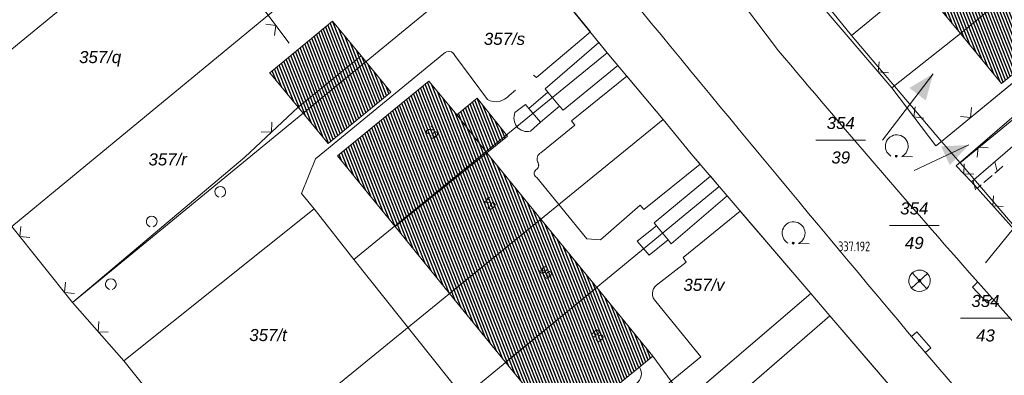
# Model space of a CAD drawing. Header units: metres. Extents: x 345144 to 348639, y 5629211 to 5635235.
# Tile 844 of 1056: x 347460 to 347529, y 5630667 to 5630692. Entities that reach past the tile are written whole.
import ezdxf
from ezdxf.enums import TextEntityAlignment as Align

# ---------------------------------------------------------------- set-up
doc = ezdxf.new("R2010")
doc.units = ezdxf.units.M
doc.header["$MEASUREMENT"] = 0
for name, color, linetype in [('028 Geländeform', 7, 'Continuous'), ('065-066 Ver_Entsorgung', 7, 'Continuous'), ('065-066 Ver_Entsorgung Ausg.', 7, 'Continuous'), ('081-083 Topographie', 7, 'Continuous'), ('AX Flurstück', 7, 'Continuous'), ('AX Gebäude', 7, 'Continuous'), ('Definitionslinie', 7, 'Continuous'), ('MG Präsentationsobjekt - Linie', 7, 'Continuous'), ('Präsentationsobjekt -Text (punktförmig)', 7, 'Continuous')]:
    doc.layers.add(name, color=color, linetype=linetype)
doc.styles.add('ARIAL', font='arial.ttf', dxfattribs={"height": 1})
doc.styles.add('ARIALIT', font='ariali.ttf', dxfattribs={"height": 1})
doc.styles.add('DIN-6776-IT', font='txt', dxfattribs={"height": 1})
pattern_1 = [(111.5294117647, (0, 0), (-0.186045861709, -0.07339575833), [])]

# ---------------------------------------------------------------- blocks, each defined once
blk = doc.blocks.new('alk_3504_nrw')
at = {"color": 134, "lineweight": 5, "true_color": 0x00b2b2, "flags": 128}
for points in [[(-0.729333, -0.684), (-0.707333, -0.707333), (0.707333, 0.707333)], [(-0.707333, 0.707333), (0.707333, -0.707333)]]:
    blk.add_lwpolyline(points, dxfattribs=at)
at = {"color": 134, "lineweight": 5, "true_color": 0x00b2b2}
for start, end in [(90, -90), (-90, 90)]:
    blk.add_arc((0, 0), 1, start, end, dxfattribs=at)
blk = doc.blocks.new('alk_043x_nrw')
h = blk.add_hatch(color=7)
edge = h.paths.add_edge_path(flags=0)
edge.add_arc((0, 0), 1, 180, 360, ccw=False)
edge.add_arc((0, 0), 1, 0, 180, ccw=False)
blk = doc.blocks.new('alk_7100_nrwx2')
at = {"true_color": 0x2e2e2e}
h = blk.add_hatch(color=250, dxfattribs=at)
edge = h.paths.add_edge_path(flags=0)
edge.add_arc((0.024073, -0.597267), 0.057254, 180, 360, ccw=False)
edge.add_arc((0.024073, -0.597267), 0.057255, 0, 180, ccw=False)
at = {"color": 250, "lineweight": 5, "true_color": 0x2e2e2e, "flags": 128}
blk.add_lwpolyline([(0.349382, -0.597267), (1, -0.597267)], dxfattribs=at)
at = {"color": 250, "lineweight": 5, "true_color": 0x2e2e2e}
for centre, radius, start, end in [((0.024073, 0.012362), 0.690995, -61.91481688, -118.08518312), ((0.024073, -0.597267), 0.057255, 0, 180), ((0.024073, -0.597267), 0.057254, 180, 0)]:
    blk.add_arc(centre, radius, start, end, dxfattribs=at)
blk = doc.blocks.new('swc_strasseneinlauf')
at = {"color": 7, "lineweight": 5, "flags": 128}
blk.add_lwpolyline([(-1, 0), (-1, -0.666667), (1, -0.666667), (1, 0)], dxfattribs=at)

msp = doc.modelspace()

# ---------------------------------------------------------------- hatches: boundary and pattern name
at = {"layer": 'AX Gebäude', "true_color": 0x4f4f4f}
h = msp.add_hatch(dxfattribs=at)
h.set_pattern_fill('_USER', color=251, scale=0.2, angle=111.52941176, style=0, pattern_type=0)
h.set_pattern_definition(pattern_1)
h.paths.add_polyline_path([(347522.716, 5630694.321), (347527.803, 5630698.519), (347529.382, 5630696.617), (347530.771, 5630694.84), (347525.709, 5630690.682)], flags=0)
h = msp.add_hatch(dxfattribs=at)
h.set_pattern_fill('_USER', color=251, scale=0.2, angle=111.52941176, style=0, pattern_type=0)
h.set_pattern_definition(pattern_1)
h.paths.add_polyline_path([(347531.008, 5630697.972), (347535.307, 5630692.694), (347528.589, 5630687.203), (347525.709, 5630690.682), (347530.771, 5630694.84), (347529.382, 5630696.617)], flags=0)
h = msp.add_hatch(dxfattribs=at)
h.set_pattern_fill('_USER', color=251, scale=0.2, angle=111.52941176, style=0, pattern_type=0)
h.set_pattern_definition(pattern_1)
h.paths.add_polyline_path([(347479.45, 5630685.547), (347477.477, 5630687.933), (347481.845, 5630691.553), (347483.858, 5630689.13)], flags=0)
h = msp.add_hatch(dxfattribs=at)
h.set_pattern_fill('_USER', color=251, scale=0.2, angle=111.52941176, style=0, pattern_type=0)
h.set_pattern_definition(pattern_1)
h.paths.add_polyline_path([(347479.45, 5630685.547), (347483.858, 5630689.13), (347485.926, 5630686.595), (347481.548, 5630683)], flags=0)
h = msp.add_hatch(dxfattribs=at)
h.set_pattern_fill('_USER', color=251, scale=0.2, angle=111.52941176, style=0, pattern_type=0)
h.set_pattern_definition(pattern_1)
h.paths.add_polyline_path([(347486.233, 5630677.215), (347482.214, 5630682.152), (347488.589, 5630687.357), (347490.535, 5630685.006), (347492.629, 5630682.36)], flags=0)
h = msp.add_hatch(dxfattribs=at)
h.set_pattern_fill('_USER', color=251, scale=0.2, angle=111.52941176, style=0, pattern_type=0)
h.set_pattern_definition(pattern_1)
h.paths.add_polyline_path([(347491.963, 5630686.169), (347494.067, 5630683.512), (347492.629, 5630682.36), (347490.535, 5630685.006)], flags=0)
h = msp.add_hatch(dxfattribs=at)
h.set_pattern_fill('_USER', color=251, scale=0.2, angle=111.52941176, style=0, pattern_type=0)
h.set_pattern_definition(pattern_1)
h.paths.add_polyline_path([(347486.233, 5630677.215), (347492.629, 5630682.36), (347496.412, 5630677.726), (347490.035, 5630672.524)], flags=0)
h = msp.add_hatch(dxfattribs=at)
h.set_pattern_fill('_USER', color=251, scale=0.2, angle=111.52941176, style=0, pattern_type=0)
h.set_pattern_definition(pattern_1)
h.paths.add_polyline_path([(347490.035, 5630672.524), (347496.412, 5630677.726), (347500.322, 5630672.939), (347493.941, 5630667.728)], flags=0)
h = msp.add_hatch(dxfattribs=at)
h.set_pattern_fill('_USER', color=251, scale=0.2, angle=111.52941176, style=0, pattern_type=0)
h.set_pattern_definition(pattern_1)
h.paths.add_polyline_path([(347493.941, 5630667.728), (347500.322, 5630672.939), (347504.24, 5630668.149), (347497.859, 5630662.933)], flags=0)
at = {"layer": 'MG Präsentationsobjekt - Linie', "true_color": 0x5e5e5e}
for points in [[(347523.293781, 5630686.006721), (347522.149787, 5630686.881294), (347523.815, 5630687.874)], [(347524.972987, 5630681.489632), (347524.365289, 5630682.795122), (347526.301, 5630682.902)]]:
    msp.add_hatch(color=251, dxfattribs=at).paths.add_polyline_path(points, flags=0)

# ---------------------------------------------------------------- linework, layer by layer
at = {"layer": '081-083 Topographie', "color": 7, "linetype": 'Continuous', "lineweight": 5, "flags": 128}
for points in [[(347464.77, 5630708.426), (347465.797, 5630707.165), (347465.797, 5630707.165), (347467.96, 5630704.485), (347467.96, 5630704.485), (347478.832, 5630689.998)], [(347559.533, 5630706.752), (347558.155, 5630708.287), (347558.155, 5630708.287), (347553.749, 5630704.67), (347553.749, 5630704.67), (347538.255, 5630692.454), (347538.255, 5630692.454), (347536.033, 5630690.597), (347536.033, 5630690.597), (347525.422, 5630681.44), (347525.422, 5630681.44), (347526.486, 5630680.317), (347526.486, 5630680.317), (347529.482, 5630676.985), (347529.482, 5630676.985), (347534.641, 5630671.044), (347534.641, 5630671.044), (347535.168, 5630670.451), (347535.168, 5630670.451), (347535.617, 5630669.95), (347535.617, 5630669.95), (347536.305, 5630669.186), (347536.305, 5630669.186), (347543.468, 5630661.183)], [(347536.171, 5630692.829), (347524.381, 5630683.151), (347524.381, 5630683.151), (347523.992, 5630682.832), (347523.992, 5630682.832), (347520.926, 5630686.892), (347520.926, 5630686.892), (347515.772, 5630692.9), (347515.772, 5630692.9), (347515.021, 5630693.787), (347515.021, 5630693.787), (347514.538, 5630694.401), (347514.538, 5630694.401), (347514.06, 5630695.029), (347514.06, 5630695.029), (347508.368, 5630702.435), (347508.368, 5630702.435), (347507.099, 5630704.003), (347507.099, 5630704.003), (347506.271, 5630705.029)], [(347504.159, 5630701.199), (347513.012, 5630689.482)], [(347495.893, 5630687.781), (347496.109, 5630687.604), (347496.109, 5630687.604), (347499.865, 5630690.794), (347499.865, 5630690.794), (347494.585, 5630697.28), (347494.585, 5630697.28), (347493.31, 5630698.833)], [(347520.926, 5630686.892), (347525.708, 5630690.682)], [(347497.711, 5630685.615), (347497.958, 5630685.324), (347497.958, 5630685.324), (347501.791, 5630688.449), (347501.791, 5630688.449), (347501.047, 5630689.342), (347501.047, 5630689.342), (347500.468, 5630690.054), (347500.468, 5630690.054), (347496.703, 5630686.826), (347496.703, 5630686.826), (347496.889, 5630686.583)], [(347494.256, 5630661.339), (347491.014, 5630665.294), (347491.014, 5630665.294), (347483.349, 5630674.901), (347483.349, 5630674.901), (347480.581, 5630678.436), (347480.581, 5630678.436), (347479.694, 5630679.514), (347479.694, 5630679.514), (347480.665, 5630681.925), (347480.665, 5630681.925), (347489.629, 5630689.28)], [(347490.389, 5630689.151), (347492.67, 5630686.065)], [(347503.597, 5630678.388), (347507.528, 5630681.553), (347507.528, 5630681.553), (347506.895, 5630682.29), (347506.895, 5630682.29), (347504.94, 5630684.671), (347504.94, 5630684.671), (347502.405, 5630687.713), (347502.405, 5630687.713), (347498.554, 5630684.578), (347498.554, 5630684.578), (347498.784, 5630684.287), (347498.784, 5630684.287), (347496.402, 5630682.347)], [(347494.196, 5630686.361), (347494.635, 5630686.715)], [(347495.56, 5630685.454), (347496.889, 5630686.583)], [(347496.889, 5630686.583), (347497.711, 5630685.615)], [(347475.723, 5630682.045), (347479.449, 5630685.547)], [(347494.602, 5630685.155), (347495.329, 5630685.726), (347495.329, 5630685.726), (347495.56, 5630685.454)], [(347496.389, 5630684.483), (347497.711, 5630685.615)], [(347495.56, 5630685.454), (347496.389, 5630684.483)], [(347496.389, 5630684.483), (347495.674, 5630683.852)], [(347463.7, 5630671.901), (347475.723, 5630682.045)], [(347504.496, 5630677.253), (347504.324, 5630677.46), (347504.324, 5630677.46), (347508.246, 5630680.717), (347508.246, 5630680.717), (347508.863, 5630679.999), (347508.863, 5630679.999), (347509.426, 5630679.343), (347509.426, 5630679.343), (347505.503, 5630676.006), (347505.503, 5630676.006), (347505.307, 5630676.272)], [(347496.137, 5630680.626), (347499.621, 5630676.338), (347499.621, 5630676.338), (347500.584, 5630676.266), (347500.584, 5630676.266), (347503.352, 5630678.7), (347503.352, 5630678.7), (347503.597, 5630678.388)], [(347506.51, 5630665.043), (347515.254, 5630672.535), (347515.254, 5630672.535), (347510.336, 5630678.278), (347510.336, 5630678.278), (347506.337, 5630675.053), (347506.337, 5630675.053), (347506.565, 5630674.722), (347506.565, 5630674.722), (347504.478, 5630673.118)], [(347459.457, 5630677.213), (347463.694, 5630671.907), (347463.694, 5630671.907), (347463.7, 5630671.901), (347463.7, 5630671.901), (347467.281, 5630667.819), (347467.281, 5630667.819), (347473.986, 5630659.451), (347473.986, 5630659.451), (347481.275, 5630650.679), (347481.275, 5630650.679), (347482.331, 5630649.674)], [(347504.496, 5630677.253), (347503.142, 5630676.177), (347503.142, 5630676.177), (347503.969, 5630675.206), (347503.969, 5630675.206), (347505.307, 5630676.272)], [(347504.496, 5630677.253), (347505.307, 5630676.272)], [(347526.76, 5630673.511), (347528.327, 5630671.763)], [(347504.447, 5630671.964), (347507.586, 5630668.116), (347507.586, 5630668.116), (347505.519, 5630666.398), (347505.519, 5630666.398), (347499.349, 5630661.269)], [(347516.592, 5630670.979), (347521.694, 5630665.025), (347521.694, 5630665.025), (347515.645, 5630659.698), (347515.645, 5630659.698), (347512.65, 5630662.82), (347512.65, 5630662.82), (347511.403, 5630662.758), (347511.403, 5630662.758), (347509.939, 5630661.451), (347509.939, 5630661.451), (347503.861, 5630656.026), (347503.861, 5630656.026), (347501.834, 5630658.17), (347501.834, 5630658.17), (347507.985, 5630663.509), (347507.985, 5630663.509), (347516.592, 5630670.979)], [(347522.025, 5630669.862), (347526.832, 5630664.238)], [(347497.133, 5630657.01), (347499.51, 5630659.047), (347499.51, 5630659.047), (347500.214, 5630659.65), (347500.214, 5630659.65), (347506.51, 5630665.043), (347506.51, 5630665.043), (347505.519, 5630666.398), (347505.519, 5630666.398), (347504.239, 5630668.149)]]:
    msp.add_lwpolyline(points, dxfattribs=at)
at = {"layer": '081-083 Topographie', "color": 7, "linetype": 'Continuous', "lineweight": 5}
for centre, radius, start, end in [((349330.168, 5632190.289), 2362.430164, -140.776589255, -139.940271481), ((347489.972, 5630688.997), 0.444677, 20.26941775, 140.474884), ((348171.004, 5631241.988), 859.195177, -139.980324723, -138.575013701), ((347493.249, 5630687.162), 1.240423, -117.82523113, -40.22550786), ((347495.475, 5630684.781), 0.950075, 156.80933094, -77.90945492), ((347496.627, 5630681.915), 0.487082, 117.51200262, -155.90623577), ((347495.878, 5630681.493), 0.377021, -61.32893557, 36.26200771), ((347496.243, 5630680.916), 0.3072, 126.79529388, -110.07822948), ((347504.968, 5630672.528), 0.766942, 129.7099188, -132.73047938), ((347852.186, 5630955.277), 430.424024, -138.80031274, -134.02132144), ((347502.615, 5630666.919), 0.812355, -54.82308079, 34.1012742)]:
    msp.add_arc(centre, radius, start, end, dxfattribs=at)
at = {"layer": 'AX Flurstück', "color": 8, "linetype": 'Continuous', "lineweight": 13, "true_color": 0x808080, "flags": 128}
for points in [[(347458.323, 5630763.326), (347461.121, 5630759.79), (347464.034, 5630756.359), (347470.196, 5630748.914), (347476.373, 5630741.349), (347479.223, 5630737.871), (347482.084, 5630734.382), (347488.195, 5630726.929), (347494.404, 5630719.402), (347497.264, 5630715.914), (347500.084, 5630712.427), (347506.216, 5630704.983), (347512.407, 5630697.507), (347515.278, 5630694.038), (347518.108, 5630690.551), (347524.382, 5630683.151), (347525.702, 5630681.647), (347532.589, 5630673.582), (347535.564, 5630670.199), (347538.601, 5630666.883), (347545.544, 5630659.457)], [(347523.042, 5630663.453), (347516.593, 5630670.979), (347515.255, 5630672.535), (347508.864, 5630679.999), (347506.896, 5630682.29), (347504.941, 5630684.671), (347501.048, 5630689.343), (347494.586, 5630697.28), (347488.074, 5630705.21), (347484.202, 5630709.92), (347480.331, 5630714.64), (347473.866, 5630722.508), (347467.353, 5630730.428), (347463.482, 5630735.138), (347459.611, 5630739.848)], [(347515.278, 5630694.038), (347547.69, 5630720.65), (347553.392, 5630713.671), (347533.678, 5630697.504), (347530.841, 5630701.001), (347518.108, 5630690.551), (347515.278, 5630694.038)], [(347447.285, 5630691.907), (347465.797, 5630707.165), (347467.96, 5630704.486), (347480.331, 5630714.64), (347484.202, 5630709.92), (347453.301, 5630684.557), (347447.285, 5630691.907)], [(347533.678, 5630697.504), (347553.392, 5630713.671), (347556.825, 5630709.782), (347524.382, 5630683.151), (347518.108, 5630690.551), (347530.841, 5630701.001), (347533.678, 5630697.504)], [(347453.301, 5630684.557), (347484.202, 5630709.92), (347488.074, 5630705.21), (347475.704, 5630695.065), (347477.98, 5630692.481), (347459.457, 5630677.213), (347458.263, 5630678.708), (347453.301, 5630684.557)], [(347556.825, 5630709.782), (347558.155, 5630708.287), (347525.702, 5630681.647), (347524.382, 5630683.151), (347556.825, 5630709.782)], [(347544.859, 5630684.701), (347532.589, 5630673.582), (347525.702, 5630681.647), (347558.155, 5630708.287), (347560.846, 5630705.312), (347541.842, 5630688.046), (347544.859, 5630684.701)], [(347459.457, 5630677.213), (347477.98, 5630692.481), (347475.704, 5630695.065), (347488.074, 5630705.21), (347494.586, 5630697.28), (347463.695, 5630671.907), (347459.457, 5630677.213)], [(347463.695, 5630671.907), (347494.586, 5630697.28), (347501.048, 5630689.343), (347485.131, 5630676.36), (347483.35, 5630674.901), (347480.582, 5630678.436), (347467.281, 5630667.819), (347463.695, 5630671.907)], [(347480.582, 5630678.436), (347483.35, 5630674.901), (347485.131, 5630676.36), (347501.048, 5630689.343), (347504.941, 5630684.671), (347473.986, 5630659.451), (347467.281, 5630667.819), (347480.582, 5630678.436)], [(347473.986, 5630659.451), (347504.941, 5630684.671), (347506.896, 5630682.29), (347508.864, 5630679.999), (347491.015, 5630665.294), (347494.257, 5630661.34), (347481.275, 5630650.68), (347473.986, 5630659.451)], [(347508.864, 5630679.999), (347515.255, 5630672.535), (347484.724, 5630646.38), (347481.275, 5630650.68), (347494.257, 5630661.34), (347491.015, 5630665.294), (347508.864, 5630679.999)], [(347473.986, 5630659.451), (347481.275, 5630650.68), (347484.724, 5630646.38), (347486.2, 5630644.602), (347490.285, 5630639.943), (347497.752, 5630631.858), (347502.027, 5630627.23), (347505.201, 5630623.579), (347509.218, 5630619.484), (347513.459, 5630615.249), (347521.229, 5630607.498), (347528.959, 5630599.719), (347499.615, 5630570.009), (347494.895, 5630574.977), (347459.923, 5630612.632), (347426.8, 5630652.129), (347423.141, 5630656.394), (347458.263, 5630678.708), (347459.457, 5630677.213), (347463.695, 5630671.907), (347467.281, 5630667.819), (347473.986, 5630659.451)], [(347484.724, 5630646.38), (347515.255, 5630672.535), (347516.593, 5630670.979), (347486.2, 5630644.602), (347484.724, 5630646.38)], [(347516.593, 5630670.979), (347523.042, 5630663.453), (347506.097, 5630647.892), (347502.628, 5630651.654), (347490.285, 5630639.943), (347486.2, 5630644.602), (347516.593, 5630670.979)]]:
    msp.add_lwpolyline(points, dxfattribs=at)
at = {"layer": 'AX Gebäude', "color": 7, "linetype": 'Continuous', "lineweight": 5, "flags": 128}
for points in [[(347522.716, 5630694.321), (347527.803, 5630698.519), (347529.382, 5630696.617), (347530.771, 5630694.84), (347525.709, 5630690.682), (347522.716, 5630694.321)], [(347531.008, 5630697.972), (347535.307, 5630692.694), (347528.589, 5630687.203), (347525.709, 5630690.682), (347530.771, 5630694.84), (347529.382, 5630696.617), (347531.008, 5630697.972)], [(347479.45, 5630685.547), (347477.477, 5630687.933), (347481.845, 5630691.553), (347483.858, 5630689.13), (347479.45, 5630685.547)], [(347479.45, 5630685.547), (347483.858, 5630689.13), (347485.926, 5630686.595), (347481.548, 5630683), (347479.45, 5630685.547)], [(347486.233, 5630677.215), (347482.214, 5630682.152), (347488.589, 5630687.357), (347490.535, 5630685.006), (347492.629, 5630682.36), (347486.233, 5630677.215)], [(347491.963, 5630686.169), (347494.067, 5630683.512), (347492.629, 5630682.36), (347490.535, 5630685.006), (347491.963, 5630686.169)], [(347486.233, 5630677.215), (347492.629, 5630682.36), (347496.412, 5630677.726), (347490.035, 5630672.524), (347486.233, 5630677.215)], [(347490.035, 5630672.524), (347496.412, 5630677.726), (347500.322, 5630672.939), (347493.941, 5630667.728), (347490.035, 5630672.524)], [(347493.941, 5630667.728), (347500.322, 5630672.939), (347504.24, 5630668.149), (347497.859, 5630662.933), (347493.941, 5630667.728)]]:
    msp.add_lwpolyline(points, dxfattribs=at)
at = {"layer": 'Definitionslinie', "color": 7, "linetype": 'Continuous', "lineweight": 5, "flags": 128}
for points in [[(347467.96, 5630704.485), (347478.832, 5630689.998)], [(347504.159, 5630701.199), (347513.012, 5630689.482)], [(347494.585, 5630697.28), (347499.865, 5630690.794)], [(347515.772, 5630692.9), (347520.926, 5630686.892)], [(347524.381, 5630683.151), (347536.171, 5630692.829)], [(347477.798, 5630690.543), (347477.898, 5630691.243), (347477.198, 5630691.343)], [(347477.798, 5630690.543), (347477.898, 5630691.243), (347477.198, 5630691.343)], [(347496.109, 5630687.604), (347499.865, 5630690.794)], [(347520.926, 5630686.892), (347525.708, 5630690.682)], [(347525.422, 5630681.44), (347536.033, 5630690.597)], [(347496.703, 5630686.826), (347500.468, 5630690.054)], [(347500.468, 5630690.054), (347501.047, 5630689.342)], [(347480.665, 5630681.925), (347489.629, 5630689.28)], [(347490.389, 5630689.151), (347492.67, 5630686.065)], [(347501.047, 5630689.342), (347501.791, 5630688.449)], [(347497.958, 5630685.324), (347501.791, 5630688.449)], [(347520.031, 5630688.704), (347519.977, 5630687.999), (347520.682, 5630687.945)], [(347520.031, 5630688.704), (347519.977, 5630687.999), (347520.682, 5630687.945)], [(347495.893, 5630687.781), (347496.109, 5630687.604)], [(347498.554, 5630684.578), (347502.405, 5630687.713)], [(347502.405, 5630687.713), (347504.94, 5630684.671)], [(347520.926, 5630686.892), (347523.992, 5630682.832)], [(347494.196, 5630686.361), (347494.635, 5630686.715)], [(347495.56, 5630685.454), (347496.889, 5630686.583)], [(347496.703, 5630686.826), (347496.889, 5630686.583)], [(347496.889, 5630686.583), (347497.711, 5630685.615)], [(347475.723, 5630682.045), (347479.449, 5630685.547)], [(347494.602, 5630685.155), (347495.329, 5630685.726)], [(347495.329, 5630685.726), (347495.56, 5630685.454)], [(347496.389, 5630684.483), (347497.711, 5630685.615)], [(347497.711, 5630685.615), (347497.958, 5630685.324)], [(347522.557, 5630685.562), (347522.459, 5630684.862), (347523.159, 5630684.764)], [(347522.557, 5630685.562), (347522.459, 5630684.862), (347523.159, 5630684.764)], [(347525.708, 5630684.887), (347526.411, 5630684.818), (347526.481, 5630685.521)], [(347525.708, 5630684.887), (347526.411, 5630684.818), (347526.481, 5630685.521)], [(347495.56, 5630685.454), (347496.389, 5630684.483)], [(347476.879, 5630683.818), (347477.586, 5630683.796), (347477.608, 5630684.503)], [(347476.879, 5630683.818), (347477.586, 5630683.796), (347477.608, 5630684.503)], [(347495.674, 5630683.852), (347496.389, 5630684.483)], [(347496.402, 5630682.347), (347498.784, 5630684.287)], [(347498.554, 5630684.578), (347498.784, 5630684.287)], [(347504.94, 5630684.671), (347506.895, 5630682.29)], [(347523.992, 5630682.832), (347524.381, 5630683.151)], [(347527.647, 5630682.7), (347526.942, 5630682.752), (347526.89, 5630682.047)], [(347527.647, 5630682.7), (347526.942, 5630682.752), (347526.89, 5630682.047)], [(347506.895, 5630682.29), (347507.528, 5630681.553)], [(347479.694, 5630679.514), (347480.665, 5630681.925)], [(347503.597, 5630678.388), (347507.528, 5630681.553)], [(347525.422, 5630681.44), (347526.486, 5630680.317)], [(347525.973, 5630681.585), (347525.954, 5630680.879), (347526.661, 5630680.859)], [(347525.973, 5630681.585), (347525.954, 5630680.879), (347526.661, 5630680.859)], [(347504.324, 5630677.46), (347508.246, 5630680.717)], [(347508.246, 5630680.717), (347508.863, 5630679.999)], [(347496.137, 5630680.626), (347499.621, 5630676.338)], [(347508.863, 5630679.999), (347509.426, 5630679.343)], [(347526.486, 5630680.317), (347529.482, 5630676.985)], [(347479.694, 5630679.514), (347480.581, 5630678.436)], [(347505.503, 5630676.006), (347509.426, 5630679.343)], [(347528.021, 5630679.357), (347527.984, 5630678.651), (347528.69, 5630678.614)], [(347528.021, 5630679.357), (347527.984, 5630678.651), (347528.69, 5630678.614)], [(347500.584, 5630676.266), (347503.352, 5630678.7)], [(347503.352, 5630678.7), (347503.597, 5630678.388)], [(347480.581, 5630678.436), (347483.349, 5630674.901)], [(347506.337, 5630675.053), (347510.336, 5630678.278)], [(347510.336, 5630678.278), (347515.254, 5630672.535)], [(347459.457, 5630677.213), (347463.694, 5630671.907)], [(347460.094, 5630677.216), (347460.016, 5630676.514), (347460.718, 5630676.435)], [(347460.094, 5630677.216), (347460.016, 5630676.514), (347460.718, 5630676.435)], [(347503.142, 5630676.177), (347504.496, 5630677.253)], [(347504.324, 5630677.46), (347504.496, 5630677.253)], [(347504.496, 5630677.253), (347505.307, 5630676.272)], [(347499.621, 5630676.338), (347500.584, 5630676.266)], [(347503.142, 5630676.177), (347503.969, 5630675.206)], [(347503.969, 5630675.206), (347505.307, 5630676.272)], [(347505.307, 5630676.272), (347505.503, 5630676.006)], [(347483.349, 5630674.901), (347491.014, 5630665.294)], [(347504.478, 5630673.118), (347506.565, 5630674.722)], [(347506.337, 5630675.053), (347506.565, 5630674.722)], [(347463.214, 5630673.309), (347463.135, 5630672.606), (347463.838, 5630672.528)], [(347463.214, 5630673.309), (347463.135, 5630672.606), (347463.838, 5630672.528)], [(347526.76, 5630673.511), (347528.327, 5630671.763)], [(347506.51, 5630665.043), (347515.254, 5630672.535)], [(347463.694, 5630671.907), (347463.7, 5630671.901), (347463.7, 5630671.901), (347467.281, 5630667.819)], [(347504.447, 5630671.964), (347507.586, 5630668.116)], [(347465.534, 5630670.569), (347465.488, 5630669.863), (347466.193, 5630669.817)], [(347465.534, 5630670.569), (347465.488, 5630669.863), (347466.193, 5630669.817)], [(347507.985, 5630663.509), (347516.592, 5630670.979)], [(347516.592, 5630670.979), (347521.694, 5630665.025)], [(347522.025, 5630669.862), (347526.832, 5630664.238)], [(347467.281, 5630667.819), (347473.986, 5630659.451)], [(347499.349, 5630661.269), (347505.519, 5630666.398), (347505.519, 5630666.398), (347507.586, 5630668.116)], [(347504.239, 5630668.149), (347505.519, 5630666.398), (347505.519, 5630666.398), (347506.51, 5630665.043)]]:
    msp.add_lwpolyline(points, dxfattribs=at)
at = {"layer": 'Definitionslinie', "color": 44, "linetype": 'Continuous', "lineweight": 5, "true_color": 0xb27500, "flags": 128}
for points in [[(347526.486, 5630680.317), (347531.859, 5630684.949)], [(347528.277, 5630681.069), (347528.117, 5630681.723)], [(347528.277, 5630681.069), (347528.117, 5630681.723)], [(347528.393, 5630681.169), (347528.677, 5630681.414)], [(347528.393, 5630681.169), (347528.677, 5630681.414)], [(347527.351, 5630680.271), (347527.919, 5630680.761)], [(347527.351, 5630680.271), (347527.919, 5630680.761)], [(347528.109, 5630680.924), (347528.393, 5630681.169)], [(347528.109, 5630680.924), (347528.393, 5630681.169)], [(347526.878, 5630679.863), (347526.486, 5630680.317)], [(347526.878, 5630679.863), (347526.486, 5630680.317)], [(347526.762, 5630679.763), (347526.602, 5630680.417)], [(347526.762, 5630679.763), (347526.602, 5630680.417)], [(347526.878, 5630679.863), (347527.162, 5630680.108)], [(347526.878, 5630679.863), (347527.162, 5630680.108)]]:
    msp.add_lwpolyline(points, dxfattribs=at)
at = {"layer": 'Definitionslinie', "color": 7, "linetype": 'Continuous', "lineweight": 5}
for centre, radius, start, end in [((349330.168, 5632190.289), 2362.430164, -140.776589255, -139.940271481), ((347489.972, 5630688.997), 0.444677, 20.26941775, 140.474884), ((348171.004, 5631241.988), 859.195177, -139.980324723, -138.575013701), ((347493.249, 5630687.162), 1.240423, -117.82523113, -40.22550786), ((347495.475, 5630684.781), 0.949739, 156.80933094, -77.90945492), ((347496.627, 5630681.915), 0.487469, 117.51200262, -155.90623577), ((347495.878, 5630681.493), 0.377256, -61.32893557, 36.26200771), ((347496.243, 5630680.916), 0.3072, 126.79529388, -110.07822948), ((347474.017, 5630679.624), 0.374771, -74.9996467, -105.0003533), ((347474.017, 5630679.624), 0.374771, -74.9996467, -105.0003533), ((347469.228, 5630677.546), 0.374771, -74.9996467, -105.0003533), ((347469.228, 5630677.546), 0.374771, -74.9996467, -105.0003533), ((347466.374, 5630673.176), 0.374771, -74.9996467, -105.0003533), ((347466.374, 5630673.176), 0.374771, -74.9996467, -105.0003533), ((347504.968, 5630672.528), 0.766942, 129.7099188, -132.73047938), ((347852.186, 5630955.277), 430.424024, -138.80031274, -134.02132144), ((347502.615, 5630666.919), 0.812355, -54.82308079, 34.1012742)]:
    msp.add_arc(centre, radius, start, end, dxfattribs=at)
at = {"layer": 'MG Präsentationsobjekt - Linie', "color": 251, "linetype": 'Continuous', "lineweight": 13, "true_color": 0x5e5e5e, "flags": 128}
for points in [[(347523.815, 5630687.874), (347520.267, 5630683.233)], [(347526.301, 5630682.902), (347522.49, 5630681.128)], [(347530.94, 5630678.925), (347527.461, 5630674.665)]]:
    msp.add_lwpolyline(points, dxfattribs=at)
at = {"layer": 'Präsentationsobjekt -Text (punktförmig)', "color": 251, "linetype": 'Continuous', "lineweight": 13, "true_color": 0x5e5e5e, "flags": 128}
for points in [[(347515.6124, 5630683.23252), (347519.0936, 5630683.23252)], [(347520.7494, 5630677.26652), (347524.2306, 5630677.26652)], [(347525.7204, 5630670.80352), (347529.2016, 5630670.80352)]]:
    msp.add_lwpolyline(points, dxfattribs=at)

# ---------------------------------------------------------------- block references
at = {"layer": '028 Geländeform', "xscale": 0.125, "yscale": 0.125, "rotation": -2.326094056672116}
msp.add_blockref('alk_043x_nrw', (347522.857, 5630673.414), dxfattribs=at)
at = {"layer": '065-066 Ver_Entsorgung', "xscale": 0.75, "yscale": 0.75, "rotation": -2.326094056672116}
msp.add_blockref('alk_3504_nrw', (347522.857, 5630673.414), dxfattribs=at)
at = {"layer": '065-066 Ver_Entsorgung Ausg.', "xscale": 0.75, "yscale": 0.75}
for p, rotation in [((347527.429, 5630672.765), -46.67795483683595), ((347522.789, 5630668.967), 130.810848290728)]:
    msp.add_blockref('swc_strasseneinlauf', p, dxfattribs=dict(at, rotation=rotation))
at = {"layer": '081-083 Topographie', "xscale": 1.15275, "yscale": 1.15275, "rotation": -2.326094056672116}
for p in [(347521.237, 5630682.798), (347514.033, 5630676.726)]:
    msp.add_blockref('alk_7100_nrwx2', p, dxfattribs=at)

# ---------------------------------------------------------------- texts
at = {"layer": '065-066 Ver_Entsorgung Ausg.', "color": 134, "true_color": 0x00b2b2, "style": 'DIN-6776-IT', "width": 0.8}
msp.add_text('337.192', height=0.6762, dxfattribs=at).set_placement((347517.175, 5630675.481))
at = {"layer": 'Präsentationsobjekt -Text (punktförmig)', "color": 8, "true_color": 0x808080, "style": 'ARIALIT'}
for s, p in [('357/s', (347493.867, 5630690.309)), ('357/q', (347465.626, 5630689.037)), ('354', (347517.353, 5630684.43588)), ('357/r', (347470.342, 5630681.894)), ('39', (347517.353, 5630682.02916)), ('354', (347522.49, 5630678.46988)), ('49', (347522.49, 5630676.06316)), ('357/v', (347507.804, 5630673.133)), ('354', (347527.461, 5630672.00688)), ('357/t', (347477.35, 5630669.629)), ('43', (347527.461, 5630669.60016))]:
    msp.add_text(s, height=0.8421, dxfattribs=at).set_placement(p, align=Align.MIDDLE_CENTER)
at = {"layer": 'Präsentationsobjekt -Text (punktförmig)', "color": 7, "style": 'ARIAL'}
for s, height, rotation, p in [('62', 0.58947, 131.20735075, (347489.032, 5630683.947)), ('64', 0.58947, 131.20735073, (347493.051, 5630678.997)), ('66', 0.5894701, 131.78030152, (347496.979, 5630674.187)), ('68', 0.5894701, 131.78030152, (347500.594, 5630669.764))]:
    msp.add_text(s, height=height, rotation=rotation, dxfattribs=at).set_placement(p, align=Align.CENTER)

doc.saveas('drawing.dxf')
